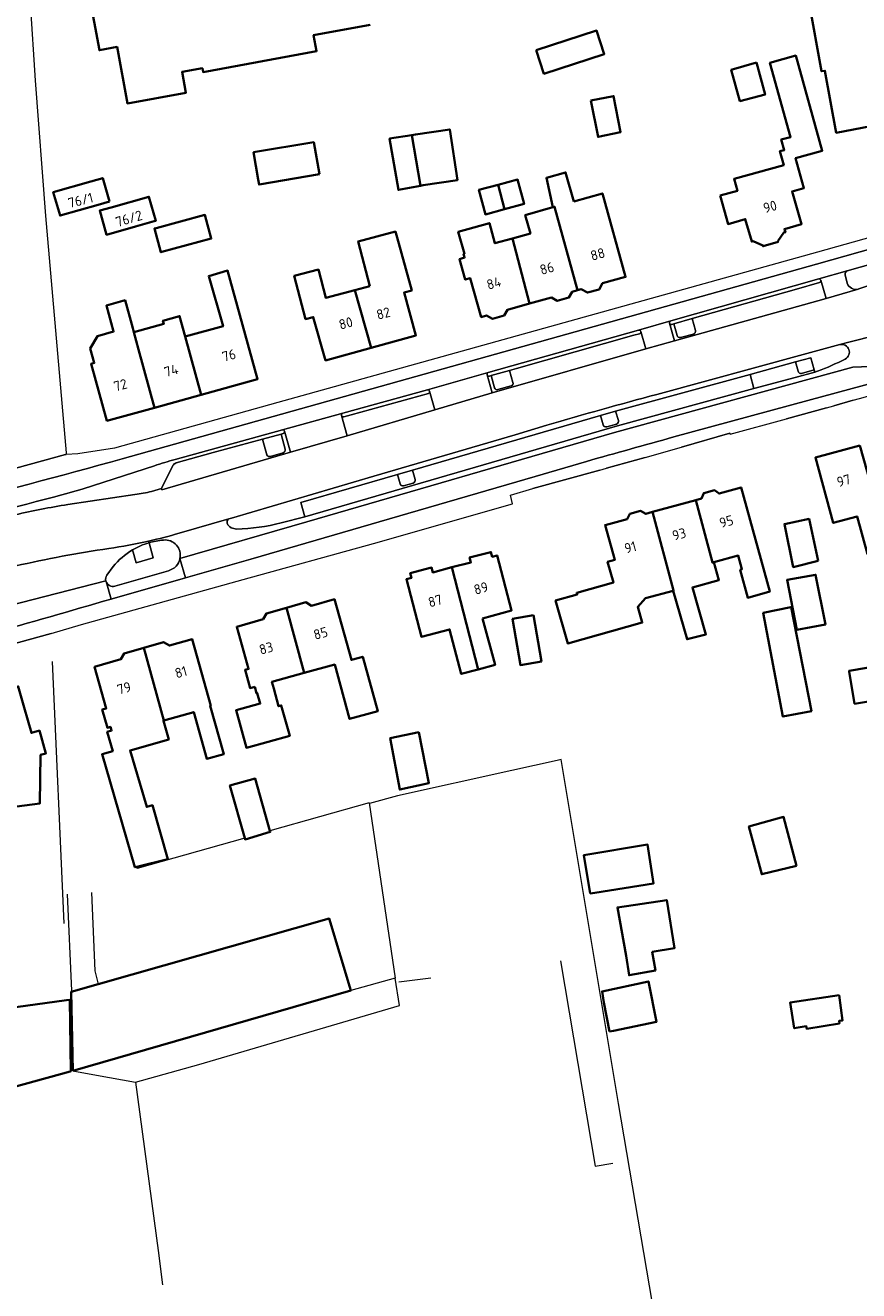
# Model space of a CAD drawing. Extents: x 150256 to 156914, y 461459 to 469481.
# Tile 374 of 656: x 156000 to 156113, y 463137 to 463308. Entities that reach past the tile are written whole.
import ezdxf
from ezdxf.enums import TextEntityAlignment as Align

# ---------------------------------------------------------------- set-up
doc = ezdxf.new("R2010")
doc.units = 0
doc.header["$LTSCALE"] = 0.75
for name, color, linetype, lineweight in [('B-RO-GR-GROENVOORZIENING-GV', 251, 'CONTINUOUS', 18), ('B-RO-IE-TERREINAFSCHEIDING_KUNSTMATIG_HEKWERK-G', 251, 'IE-TERREINAFSCHEIDING-KUNSTMATIG', 18), ('B-RO-IE-TERREINAFSCHEIDING_KUNSTMATIG_MUUR-G', 251, 'IE-TERREINAFSCHEIDING-KUNSTMATIG-DICHT', 18), ('B-RO-OG-BEBOUWING-GV', 6, 'CONTINUOUS', 35), ('B-RO-OG-BEBOUWING-T18', 1, 'CONTINUOUS', 18), ('B-RO-OG-TERREIN_CULTUURSCHEIDING-GV', 251, 'CONTINUOUS', 18), ('B-RO-VH-VERHARDING_ASFALT-GV', 251, 'CONTINUOUS', 18), ('B-RO-VH-VERHARDING_BETONSTRAATSTEEN-GV', 251, 'CONTINUOUS', 18), ('B-RO-VH-VERHARDING_TEGEL-GV', 251, 'CONTINUOUS', 18)]:
    doc.layers.add(name, color=color, linetype=linetype, lineweight=lineweight)
doc.styles.add('NLCS-ISO-M200-T18', font='NLCS-ISO.ttf', dxfattribs={"height": 360})
doc.linetypes.add('IE-TERREINAFSCHEIDING-KUNSTMATIG', pattern='A,4,[82,NLCS.SHX,S=0.75,R=90,X=0,Y=0],4,-2', length=10)
doc.linetypes.add('IE-TERREINAFSCHEIDING-KUNSTMATIG-DICHT', pattern='A,8,-1,[82,NLCS.SHX,S=0.75,R=90,X=0,Y=0],-1', length=10)

msp = doc.modelspace()

# ---------------------------------------------------------------- linework, layer by layer
at = {"layer": 'B-RO-GR-GROENVOORZIENING-GV'}
for points in [[(156090.198, 463268.264), (156087.706, 463267.557), (156088.143, 463266.001)], [(156090.63, 463266.661), (156090.198, 463268.264)], [(156088.612, 463265.726), (156090.374, 463266.186)], [(156104.97, 463260.873), (156106.643, 463261.337), (156106.218, 463262.982), (156104.158, 463262.409), (156104.49, 463261.159)], [(156065.544, 463261.265), (156063.051, 463260.559), (156063.515, 463258.912)], [(156065.995, 463259.653), (156065.544, 463261.265)], [(156063.971, 463258.674), (156065.729, 463259.185)], [(156080.223, 463254.501), (156079.853, 463255.762), (156077.809, 463255.178), (156078.153, 463253.925)], [(156078.65, 463253.663), (156079.958, 463254.027)], [(156035.233, 463250.628), (156034.686, 463252.663), (156032.188, 463251.988), (156032.78, 463249.882)], [(156033.251, 463249.645), (156034.974, 463250.154)], [(156052.768, 463246.542), (156052.417, 463247.775), (156050.399, 463247.191), (156050.744, 463245.926)], [(156051.224, 463245.663), (156052.518, 463246.057)], [(156014.612, 463237.015), (156015.128, 463235.29), (156017.429, 463235.937), (156016.852, 463237.99)]]:
    msp.add_lwpolyline(points, dxfattribs=at)
for points in [[(156090.374, 463266.186, 0.4585163), (156090.63, 463266.661)], [(156088.143, 463266.001, 0.4195668), (156088.612, 463265.726)], [(156065.729, 463259.185, 0.4608329), (156065.995, 463259.653)], [(156104.49, 463261.159, 0.4383022), (156104.97, 463260.873)], [(156063.515, 463258.912, 0.417417), (156063.971, 463258.674)], [(156079.958, 463254.027, 0.4072621), (156080.223, 463254.501)], [(156078.153, 463253.925, 0.417972), (156078.65, 463253.663)], [(156032.78, 463249.882, 0.465653), (156033.251, 463249.645)], [(156034.974, 463250.154, 0.4490245), (156035.233, 463250.628)], [(156050.744, 463245.926, 0.3827725), (156051.224, 463245.663)], [(156052.518, 463246.057, 0.4909901), (156052.768, 463246.542)], [(156016.852, 463237.99, 0.0619715), (156014.612, 463237.015)]]:
    msp.add_lwpolyline(points, format="xyb", dxfattribs=at)
at = {"layer": 'B-RO-IE-TERREINAFSCHEIDING_KUNSTMATIG_HEKWERK-G'}
for points in [[(156000, 463321.975), (156000.811, 463310.88), (156001.503, 463300.419), (156002.873, 463282.151), (156005.652, 463250.135)], [(156005.652, 463250.135), (156005.672, 463249.909)], [(156085.191, 463133.081), (156080.226, 463162.236), (156072.493, 463208.694), (156071.938, 463208.571), (156065.861, 463207.228), (156050.404, 463203.81), (156046.6, 463202.754)], [(156065.861, 463207.228), (156050.404, 463203.81), (156046.6, 463202.754)], [(156072.418, 463181.479), (156077.073, 463153.776), (156079.462, 463154.176)], [(156054.904, 463179.163), (156050.605, 463178.624)], [(156015.026, 463165.092), (156023.566, 463167.495), (156050.693, 463175.458), (156050.088, 463179.137)], [(156006.566, 463166.642), (156009.779, 463166.053)], [(156009.779, 463166.053), (156015.026, 463165.092)], [(156015.026, 463165.092), (156018.111, 463142.344), (156018.691, 463137.748)]]:
    msp.add_lwpolyline(points, dxfattribs=at)
at = {"layer": 'B-RO-IE-TERREINAFSCHEIDING_KUNSTMATIG_MUUR-G'}
for points in [[(156108.328, 463256.191), (156102.946, 463254.732)], [(156111.942, 463257.227), (156109.313, 463256.485)], [(156095.324, 463252.654), (156095.274, 463252.798), (156088.74, 463250.902)], [(155961.866, 463237.883), (156005.594, 463249.905), (156005.672, 463249.909)], [(156083.84, 463249.492), (156078.599, 463248.041)], [(156077.717, 463247.797), (156068.678, 463245.315)], [(156003.633, 463225.711), (155990.383, 463222.087)], [(156005.392, 463186.558), (156003.803, 463221.928)], [(156046.586, 463202.847), (156033.183, 463199.043)], [(156046.586, 463202.847), (156050.088, 463179.137)], [(156029.784, 463198.078), (156015.275, 463193.959), (156015.2, 463194.2)], [(156006.361, 463177.303), (156006.444, 463177.453), (156005.838, 463190.497)], [(156009.066, 463190.731), (156009.539, 463180.14), (156009.994, 463178.336)], [(156050.088, 463179.137), (156044.095, 463177.49)]]:
    msp.add_lwpolyline(points, dxfattribs=at)
at = {"layer": 'B-RO-OG-BEBOUWING-GV'}
for points in [[(156117.761, 463314.539), (156113.302, 463313.891), (156112.438, 463319.378), (156104.897, 463316.892), (156105.983, 463310.893), (156107.651, 463301.676), (156108.11, 463301.757), (156109.649, 463293.378), (156116.65, 463294.728), (156115.219, 463302.918), (156119.57, 463303.633), (156117.789, 463314.371)], [(156069.138, 463304.525), (156070.169, 463301.352), (156078.313, 463303.998), (156077.282, 463307.171)], [(156093.953, 463284.9), (156095.027, 463281.037), (156097.365, 463281.71), (156098.239, 463278.673), (156098.435, 463278.728), (156099.739, 463278.15), (156099.766, 463278.054), (156101.795, 463278.622), (156101.768, 463278.718), (156102.58, 463279.889), (156102.773, 463279.943), (156102.654, 463280.368), (156104.955, 463281.032), (156103.678, 463285.455), (156105.282, 463285.901), (156104.16, 463289.938), (156107.755, 463290.937), (156104.177, 463303.811), (156100.679, 463302.839), (156103.47, 463292.798), (156102.216, 463292.449), (156102.611, 463291.029), (156102.044, 463290.871), (156102.561, 463289.012), (156095.848, 463287.147), (156096.291, 463285.55)], [(156098.852, 463302.855), (156095.473, 463301.869), (156096.634, 463297.653), (156100.04, 463298.544)], [(156076.497, 463297.731), (156077.487, 463292.82), (156080.531, 463293.461), (156079.577, 463298.335)], [(156052.316, 463293.055), (156053.503, 463286.212), (156053.865, 463286.279), (156058.489, 463286.976), (156057.454, 463293.834), (156052.831, 463293.137)], [(156039.889, 463287.769), (156039.106, 463292.094), (156030.97, 463290.744), (156031.594, 463287.066), (156031.713, 463286.366), (156031.735, 463286.369)], [(156052.316, 463293.055), (156049.334, 463292.578), (156050.516, 463285.656), (156053.503, 463286.212)], [(156011.508, 463284.087), (156010.603, 463287.254), (156009.002, 463286.797), (156003.934, 463285.349), (156004.838, 463282.182), (156009.975, 463283.649)], [(156064.87, 463283.048), (156067.493, 463283.752), (156066.605, 463287.06), (156063.997, 463286.36)], [(156074.192, 463284.092), (156073.095, 463288.02), (156070.506, 463287.297), (156071.367, 463283.303), (156071.604, 463283.369), (156074.708, 463272.099), (156075.223, 463272.243), (156076.048, 463271.78), (156077.626, 463272.222), (156078.087, 463273.04), (156081.2, 463273.907), (156078.064, 463285.173)], [(156063.997, 463286.36), (156061.389, 463285.659), (156062.277, 463282.352), (156064.87, 463283.048)], [(156011.737, 463283.285), (156010.2, 463282.851), (156011.117, 463279.604), (156015.032, 463280.709), (156017.545, 463281.418), (156017.753, 463281.477), (156016.836, 463284.725)], [(156018.596, 463277.27), (156025.267, 463279.085), (156024.397, 463282.283), (156017.798, 463280.488), (156017.583, 463280.429), (156018.453, 463277.231)], [(156071.367, 463283.303), (156067.644, 463282.264), (156068.338, 463279.778), (156065.91, 463279.1), (156068.23, 463270.296), (156071.176, 463271.116), (156071.976, 463270.667), (156073.555, 463271.109), (156074.001, 463271.902), (156074.708, 463272.099), (156071.604, 463283.369)], [(156068.23, 463270.296), (156065.91, 463279.1), (156063.565, 463278.445), (156062.806, 463281.165), (156058.6, 463279.989), (156059.427, 463277.034), (156059.315, 463277.003), (156059.454, 463276.506), (156058.783, 463276.318), (156059.558, 463273.53), (156060.234, 463273.719), (156061.701, 463268.474), (156062.43, 463268.678), (156063.215, 463268.237), (156064.794, 463268.68), (156065.234, 463269.462)], [(156046.681, 463272.638), (156044.656, 463272.105), (156046.84, 463264.317), (156052.89, 463265.991), (156051.288, 463271.785), (156052.323, 463272.071), (156050.125, 463280.016), (156045.087, 463278.689)], [(156023.884, 463257.979), (156031.523, 463260.096), (156027.472, 463274.766), (156024.923, 463274.018), (156026.848, 463267.234), (156021.724, 463265.83)], [(156044.656, 463272.105), (156040.727, 463271.07), (156039.722, 463274.886), (156036.466, 463274.028), (156037.999, 463268.206), (156039.032, 463268.478), (156040.69, 463262.616), (156046.84, 463264.317)], [(156015.436, 463264.107), (156014.799, 463266.434), (156014.652, 463266.972), (156013.619, 463270.752), (156011.099, 463270.017), (156012.08, 463266.504), (156009.884, 463265.902), (156008.922, 463264.214), (156009.449, 463262.29), (156009.034, 463262.175), (156011.172, 463254.457), (156017.589, 463256.235)], [(156014.799, 463266.434), (156015.436, 463264.107), (156017.589, 463256.235), (156023.884, 463257.979), (156021.724, 463265.83), (156020.991, 463268.609), (156018.724, 463267.972), (156018.848, 463267.541)], [(156112.836, 463251.126), (156106.829, 463249.489), (156109.236, 463240.656), (156112.46, 463241.544), (156113.872, 463236.422), (156116.728, 463237.209), (156115.316, 463242.331)], [(156093.126, 463235.355), (156096.411, 463236.248), (156096.906, 463234.396), (156096.685, 463234.337), (156097.7, 463230.563), (156100.669, 463231.38), (156096.798, 463245.452), (156093.811, 463244.625), (156093.19, 463245.095), (156091.753, 463244.696), (156091.469, 463243.976), (156090.689, 463243.759), (156092.931, 463235.305)], [(156087.609, 463231.496), (156089.494, 463224.95), (156092.034, 463225.598), (156090.225, 463231.95), (156093.793, 463232.949), (156093.126, 463235.355), (156092.931, 463235.305), (156090.689, 463243.759), (156084.848, 463242.14), (156087.676, 463231.515)], [(156087.609, 463231.496), (156087.676, 463231.515), (156084.848, 463242.14), (156083.915, 463241.882), (156083.204, 463242.278), (156081.781, 463241.884), (156081.395, 463241.183), (156078.432, 463240.362), (156079.734, 463235.661), (156078.775, 463235.395), (156079.549, 463232.599), (156074.615, 463231.233), (156074.678, 463231.01), (156071.75, 463230.181), (156073.401, 463224.362), (156083.437, 463227.19), (156082.843, 463229.325), (156083.87, 463230.514)], [(156107.219, 463235.53), (156105.966, 463241.211), (156102.635, 463240.513), (156103.828, 463234.704)], [(156061.901, 463227.756), (156065.799, 463228.835), (156063.848, 463236.265), (156063.185, 463236.091), (156063.017, 463236.73), (156060.142, 463235.981), (156060.311, 463235.337), (156057.751, 463234.665), (156061.296, 463220.883), (156063.573, 463221.498)], [(156057.751, 463234.665), (156055.161, 463233.985), (156054.994, 463234.623), (156052.12, 463233.869), (156052.287, 463233.23), (156051.603, 463233.051), (156053.621, 463225.287), (156057.43, 463226.277), (156059.018, 463220.267), (156061.296, 463220.883)], [(156104.322, 463226.233), (156108.171, 463226.937), (156106.847, 463233.667), (156103.01, 463232.992)], [(156031.123, 463218.52), (156031.363, 463217.643), (156031.478, 463217.674), (156031.869, 463216.263), (156028.6, 463215.357), (156030.006, 463210.283), (156035.852, 463211.903), (156034.717, 463216), (156034.349, 463215.898), (156033.697, 463218.282), (156033.444, 463219.207), (156037.809, 463220.403), (156035.425, 463229.213), (156032.696, 463228.441), (156032.244, 463227.639), (156028.697, 463226.642), (156030.301, 463220.937), (156029.818, 463220.801), (156030.497, 463218.348)], [(156037.809, 463220.403), (156041.927, 463221.532), (156043.942, 463214.176), (156046.26, 463214.811), (156047.733, 463215.214), (156045.711, 463222.59), (156044.183, 463222.161), (156041.883, 463230.347), (156038.807, 463229.483), (156038.006, 463229.942), (156035.425, 463229.213)], [(156103.564, 463229.299), (156103.523, 463229.29), (156099.794, 463228.518), (156102.43, 463214.495), (156106.292, 463215.239)], [(156068.784, 463228.179), (156065.937, 463227.698), (156066.993, 463221.459), (156069.839, 463221.941)], [(156015.2, 463194.2), (156019.383, 463195.245), (156017.303, 463202.516), (156016.547, 463202.3), (156014.305, 463209.922), (156019.521, 463211.408), (156018.792, 463213.948), (156018.841, 463213.962), (156016.151, 463223.786), (156013.493, 463223.039), (156013.05, 463222.24), (156009.495, 463221.242), (156011.079, 463215.599), (156010.538, 463215.447), (156011.231, 463212.993), (156011.653, 463213.112), (156011.794, 463212.613), (156011.211, 463212.448), (156011.946, 463209.847), (156010.521, 463209.409), (156014.951, 463194.138)], [(156025.206, 463215.967), (156022.686, 463224.944), (156019.61, 463224.081), (156018.807, 463224.533), (156016.151, 463223.786), (156018.841, 463213.962), (156022.886, 463215.101), (156024.673, 463208.777), (156026.947, 463209.42), (156025.104, 463215.939)], [(156122.181, 463217.933), (156121.445, 463222.395), (156111.365, 463220.676), (156111.378, 463220.596), (156112.109, 463216.244), (156113.974, 463216.557), (156121.888, 463217.885)], [(155992.072, 463214.054), (155995.511, 463201.881), (156002.12, 463202.766), (156002.207, 463209.327), (156002.927, 463209.531), (156002.057, 463212.609), (156000.966, 463212.3), (156000, 463215.719), (155999.192, 463218.58), (155998.326, 463218.335), (155997.75, 463218.754), (155996.047, 463218.273), (155995.776, 463217.615), (155992.384, 463216.656), (155993.042, 463214.328)], [(156053.263, 463212.38), (156049.435, 463211.585), (156050.702, 463204.647), (156054.648, 463205.491)], [(156029.784, 463198.078), (156029.832, 463197.906), (156033.215, 463198.927), (156033.183, 463199.043), (156031.208, 463206.12), (156027.787, 463205.196)], [(156104.263, 463194.333), (156102.534, 463200.955), (156097.858, 463199.658), (156099.587, 463193.199)], [(156076.412, 463190.578), (156077.038, 463190.676), (156084.953, 463191.941), (156084.17, 463197.198), (156075.576, 463195.794)], [(156081.284, 463182.173), (156081.676, 463179.563), (156085.222, 463180.183), (156084.808, 463182.727), (156087.797, 463183.196), (156086.755, 463189.699), (156080.084, 463188.717)], [(156006.566, 463166.642), (156044.095, 463177.49), (156041.187, 463187.205), (156009.994, 463178.336), (156006.361, 463177.303)], [(156079.016, 463171.958), (156079.56, 463172.053), (156085.371, 463173.241), (156084.291, 463178.727), (156078.02, 463177.377), (156078.263, 463175.864)], [(155993.177, 463174.442), (155992.796, 463174.391), (155994.256, 463163.241), (156000, 463164.842), (156006.199, 463166.57), (156006.317, 463166.603), (156006.175, 463176.234), (156005.733, 463176.174), (155993.615, 463174.522), (155993.3, 463176.413), (155992.861, 463176.34)], [(156110.032, 463176.884), (156103.408, 463175.858), (156103.969, 463172.384), (156105.599, 463172.653), (156105.651, 463172.334), (156110.067, 463173.037), (156110.019, 463173.381), (156110.503, 463173.461)]]:
    msp.add_lwpolyline(points, close=True, dxfattribs=at)
msp.add_lwpolyline([(156008.741, 463312.221), (156010.156, 463304.53), (156012.543, 463304.97), (156013.948, 463297.336), (156021.829, 463298.786), (156021.312, 463301.593), (156024.054, 463302.098), (156024.152, 463301.568), (156039.467, 463304.387), (156039.068, 463306.556), (156046.696, 463307.96)], dxfattribs=at)
at = {"layer": 'B-RO-OG-TERREIN_CULTUURSCHEIDING-GV'}
for points in [[(156122.926, 463276.25), (156122.44, 463277.931), (156111.127, 463274.731)], [(156112.579, 463272.242), (156112.695, 463272.277), (156122.401, 463275.543), (156122.678, 463275.639)], [(156110.846, 463274.178), (156111.136, 463273.071)]]:
    msp.add_lwpolyline(points, dxfattribs=at)
for points in [[(156111.127, 463274.731, 0.3641037), (156110.846, 463274.178)], [(156111.136, 463273.071, 0.3970334), (156112.579, 463272.242)]]:
    msp.add_lwpolyline(points, format="xyb", dxfattribs=at)
at = {"layer": 'B-RO-VH-VERHARDING_ASFALT-GV'}
for points in [[(156181.391, 463293.419), (156175.326, 463291.685), (156174.093, 463291.331), (156155.389, 463285.98), (156148.575, 463284.026), (156146.269, 463283.375), (156138.898, 463281.045), (156137.168, 463280.513), (156135.638, 463279.992), (156127.827, 463277.403), (156122.678, 463275.639), (156122.401, 463275.543), (156112.695, 463272.277), (156112.579, 463272.242), (156108.264, 463270.978), (156087.822, 463265.283), (156083.938, 463264.204), (156063.191, 463258.218), (156055.46, 463255.951), (156043.616, 463252.451), (156035.934, 463250.216), (156018.564, 463245.139), (156018.522, 463245.325), (156017.194, 463244.926)], [(156107.277, 463273.637), (156087.304, 463267.96)], [(156087.706, 463267.557), (156090.198, 463268.264), (156104.254, 463272.238), (156107.378, 463273.139)], [(156082.935, 463266.721), (156062.648, 463260.979)], [(156087.432, 463267.469), (156087.706, 463267.557)], [(156063.051, 463260.559), (156065.544, 463261.265), (156066.462, 463261.532), (156082.291, 463266.012), (156083.061, 463266.228)], [(156110.127, 463264.761), (156105.154, 463263.425), (156085.424, 463258.029)], [(156085.424, 463258.029), (156105.154, 463263.425), (156110.127, 463264.761)], [(156034.674, 463240.658), (156037.869, 463241.482), (156037.342, 463243.409), (156050.399, 463247.191), (156052.417, 463247.775), (156077.809, 463255.178), (156079.853, 463255.762), (156098.018, 463260.735), (156104.158, 463262.409), (156106.218, 463262.982), (156106.643, 463261.337), (156106.742, 463261.049), (156107.116, 463261.151)], [(156062.814, 463260.493), (156063.051, 463260.559)], [(156054.442, 463258.655), (156043.012, 463255.486)], [(156043.168, 463255.005), (156044.16, 463255.283), (156054.566, 463258.153)], [(156034.867, 463253.244), (156020.374, 463249.225)], [(156020.506, 463248.762), (156025.537, 463250.166), (156032.188, 463251.988), (156034.686, 463252.663), (156034.987, 463252.758)], [(156020.93, 463239.277), (156027.631, 463241.216), (156028.004, 463241.327), (156047.208, 463246.977), (156066.284, 463252.585), (156070.587, 463253.872)], [(156070.587, 463253.872), (156066.284, 463252.585), (156047.208, 463246.977), (156028.004, 463241.327), (156027.631, 463241.216)], [(156017.583, 463248.369), (156007.977, 463245.271)], [(156017.194, 463244.926), (156018.522, 463245.325), (156020.085, 463248.405)], [(156005.874, 463243.146), (156014.959, 463244.494)], [(156014.959, 463244.494), (156005.874, 463243.146)], [(156016.852, 463237.99), (156017.429, 463235.937), (156015.128, 463235.29), (156014.612, 463237.015)], [(156012, 463234.765), (156011.149, 463233.595)], [(156012.24, 463232.11), (156019.483, 463234.212)], [(156011.029, 463232.835), (156011.057, 463232.74)]]:
    msp.add_lwpolyline(points, dxfattribs=at)
for points in [[(156107.541, 463273.441, 0.3613321), (156107.277, 463273.637)], [(156107.378, 463273.139, 0.3806985), (156107.541, 463273.441)], [(156110.127, 463264.761, -0.0035494), (156129.865, 463269.767)], [(156083.238, 463266.533, 0.406384), (156082.935, 463266.721)], [(156083.061, 463266.228, 0.4027376), (156083.238, 463266.533)], [(156087.304, 463267.96, 0.4166816), (156087.134, 463267.643)], [(156087.134, 463267.643, 0.3896542), (156087.432, 463267.469)], [(156110.849, 463262.805, 0.8752665), (156110.127, 463264.761)], [(156107.116, 463261.151, 0.0268568), (156110.849, 463262.805)], [(156062.648, 463260.979, 0.3804779), (156062.5, 463260.668)], [(156062.5, 463260.668, 0.4109704), (156062.814, 463260.493)], [(156054.74, 463258.465, 0.3971381), (156054.442, 463258.655)], [(156054.566, 463258.153, 0.398591), (156054.74, 463258.465)], [(156085.424, 463258.029, 0.0058396), (156070.587, 463253.872)], [(156070.587, 463253.872, -0.0058396), (156085.424, 463258.029)], [(156043.012, 463255.486, 0.3966201), (156042.864, 463255.173)], [(156042.864, 463255.173, 0.3942973), (156043.168, 463255.005)], [(156035.146, 463253.055, 0.3843721), (156034.867, 463253.244)], [(156034.987, 463252.758, 0.3811795), (156035.146, 463253.055)], [(156020.374, 463249.225, 0.0243785), (156017.583, 463248.369)], [(156020.085, 463248.405, -0.2340415), (156020.506, 463248.762)], [(156004.124, 463244.207, -0.0069889), (155963.636, 463234.172)], [(156007.977, 463245.271, -0.0092807), (156004.124, 463244.207)], [(156014.959, 463244.494, 0.0312757), (156017.194, 463244.926)], [(156017.194, 463244.926, -0.0312757), (156014.959, 463244.494)], [(155998.813, 463241.765, -0.0179904), (156005.874, 463243.146)], [(156005.874, 463243.146, 0.0179904), (155998.813, 463241.765)], [(156027.631, 463241.216, 0.3399207), (156027.425, 463240.609)], [(156016.804, 463238.205, 0.0154743), (156020.93, 463239.277)], [(156027.425, 463240.609, 0.2072227), (156027.942, 463240.016)], [(156027.942, 463240.016, 0.0775997), (156028.69, 463239.838)], [(156028.69, 463239.838, 0.0591463), (156034.674, 463240.658)], [(156011.412, 463237.2, 0.0198461), (156016.804, 463238.205)], [(156018.794, 463238.353, 0.0499363), (156016.852, 463237.99)], [(156021.029, 463235.86, 0.5122654), (156018.794, 463238.353)], [(155998.855, 463234.855, -0.0196829), (156011.412, 463237.2)], [(156014.612, 463237.015, 0.0884712), (156012, 463234.765)], [(156019.483, 463234.212, 0.2936761), (156021.029, 463235.86)], [(156011.149, 463233.595, 0.2106759), (156011.029, 463232.835)], [(156011.057, 463232.74, 0.3908709), (156012.24, 463232.11)]]:
    msp.add_lwpolyline(points, format="xyb", dxfattribs=at)
at = {"layer": 'B-RO-VH-VERHARDING_BETONSTRAATSTEEN-GV'}
for points in [[(156087.134, 463267.643), (156087.822, 463265.283), (156108.264, 463270.978), (156107.541, 463273.441)], [(156111.127, 463274.731), (156107.277, 463273.637)], [(156107.541, 463273.441), (156108.264, 463270.978), (156112.579, 463272.242)], [(156111.136, 463273.071), (156110.846, 463274.178)], [(156107.378, 463273.139), (156104.254, 463272.238), (156090.198, 463268.264), (156090.63, 463266.661)], [(156062.5, 463260.668), (156063.191, 463258.218), (156083.938, 463264.204), (156083.238, 463266.533)], [(156087.304, 463267.96), (156082.935, 463266.721)], [(156083.238, 463266.533), (156083.938, 463264.204)], [(156083.938, 463264.204), (156087.822, 463265.283), (156087.134, 463267.643)], [(156088.143, 463266.001), (156087.706, 463267.557), (156087.432, 463267.469)], [(156083.061, 463266.228), (156082.291, 463266.012), (156066.462, 463261.532), (156065.544, 463261.265), (156065.995, 463259.653)], [(156090.374, 463266.186), (156088.612, 463265.726)], [(156021.029, 463235.86), (156038.139, 463240.808), (156079.703, 463252.895), (156111.896, 463261.693), (156116.623, 463261.888), (156120.655, 463262.997)], [(156104.49, 463261.159), (156104.158, 463262.409), (156098.018, 463260.735), (156098.534, 463258.822), (156104.081, 463260.33), (156106.742, 463261.049), (156106.643, 463261.337), (156104.97, 463260.873)], [(156107.116, 463261.151), (156106.742, 463261.049), (156104.081, 463260.33), (156098.534, 463258.822), (156080.116, 463253.773), (156037.869, 463241.482), (156034.674, 463240.658)], [(156050.744, 463245.926), (156050.399, 463247.191), (156037.342, 463243.409), (156037.869, 463241.482), (156080.116, 463253.773), (156098.534, 463258.822), (156098.018, 463260.735), (156079.853, 463255.762), (156080.223, 463254.501)], [(156062.648, 463260.979), (156054.442, 463258.655)], [(156063.191, 463258.218), (156062.5, 463260.668)], [(156063.515, 463258.912), (156063.051, 463260.559), (156062.814, 463260.493)], [(156042.864, 463255.173), (156043.616, 463252.451), (156055.46, 463255.951), (156054.74, 463258.465)], [(156054.566, 463258.153), (156044.16, 463255.283), (156043.168, 463255.005)], [(156054.74, 463258.465), (156055.46, 463255.951), (156063.191, 463258.218)], [(156065.729, 463259.185), (156063.971, 463258.674)], [(156043.012, 463255.486), (156034.867, 463253.244)], [(156035.146, 463253.055), (156035.934, 463250.216), (156043.616, 463252.451), (156042.864, 463255.173)], [(156078.153, 463253.925), (156077.809, 463255.178), (156052.417, 463247.775), (156052.768, 463246.542)], [(156020.085, 463248.405), (156018.522, 463245.325), (156018.564, 463245.139), (156035.934, 463250.216), (156035.146, 463253.055)], [(156034.987, 463252.758), (156034.686, 463252.663), (156035.233, 463250.628)], [(156079.958, 463254.027), (156078.65, 463253.663)], [(156032.78, 463249.882), (156032.188, 463251.988), (156025.537, 463250.166), (156020.506, 463248.762)], [(156034.974, 463250.154), (156033.251, 463249.645)], [(156052.518, 463246.057), (156051.224, 463245.663)], [(156027.631, 463241.216), (156020.93, 463239.277)], [(156016.852, 463237.99), (156016.804, 463238.205)], [(156016.804, 463238.205), (156016.852, 463237.99)], [(156011.149, 463233.595), (156012, 463234.765)], [(155992.937, 463228.204), (156011.029, 463232.835)]]:
    msp.add_lwpolyline(points, dxfattribs=at)
for points in [[(156107.277, 463273.637, -0.3613321), (156107.541, 463273.441)], [(156107.541, 463273.441, -0.3806985), (156107.378, 463273.139)], [(156110.846, 463274.178, -0.3641037), (156111.127, 463274.731)], [(156112.579, 463272.242, -0.3970334), (156111.136, 463273.071)], [(156129.865, 463269.767, 0.0035494), (156110.127, 463264.761)], [(156082.935, 463266.721, -0.406384), (156083.238, 463266.533)], [(156083.238, 463266.533, -0.4027376), (156083.061, 463266.228)], [(156087.134, 463267.643, -0.4166816), (156087.304, 463267.96)], [(156087.432, 463267.469, -0.3896542), (156087.134, 463267.643)], [(156090.63, 463266.661, -0.4585163), (156090.374, 463266.186)], [(156088.612, 463265.726, -0.4195668), (156088.143, 463266.001)], [(156110.127, 463264.761, -0.8752665), (156110.849, 463262.805)], [(156110.849, 463262.805, -0.0268568), (156107.116, 463261.151)], [(156062.5, 463260.668, -0.3804779), (156062.648, 463260.979)], [(156062.814, 463260.493, -0.4109704), (156062.5, 463260.668)], [(156065.995, 463259.653, -0.4608329), (156065.729, 463259.185)], [(156104.97, 463260.873, -0.4383022), (156104.49, 463261.159)], [(156054.442, 463258.655, -0.3971381), (156054.74, 463258.465)], [(156054.74, 463258.465, -0.398591), (156054.566, 463258.153)], [(156063.971, 463258.674, -0.417417), (156063.515, 463258.912)], [(156042.864, 463255.173, -0.3966201), (156043.012, 463255.486)], [(156043.168, 463255.005, -0.3942973), (156042.864, 463255.173)], [(156080.223, 463254.501, -0.4072621), (156079.958, 463254.027)], [(156034.867, 463253.244, -0.3843721), (156035.146, 463253.055)], [(156035.146, 463253.055, -0.3811795), (156034.987, 463252.758)], [(156078.65, 463253.663, -0.417972), (156078.153, 463253.925)], [(156033.251, 463249.645, -0.465653), (156032.78, 463249.882)], [(156035.233, 463250.628, -0.4490245), (156034.974, 463250.154)], [(156020.506, 463248.762, 0.2340415), (156020.085, 463248.405)], [(156051.224, 463245.663, -0.3827725), (156050.744, 463245.926)], [(156052.768, 463246.542, -0.4909901), (156052.518, 463246.057)], [(156027.425, 463240.609, -0.3399207), (156027.631, 463241.216)], [(156020.93, 463239.277, -0.0154743), (156016.804, 463238.205)], [(156027.942, 463240.016, -0.2072227), (156027.425, 463240.609)], [(156028.69, 463239.838, -0.0775997), (156027.942, 463240.016)], [(156034.674, 463240.658, -0.0591463), (156028.69, 463239.838)], [(156016.804, 463238.205, -0.0198461), (156011.412, 463237.2)], [(156014.612, 463237.015, -0.0619715), (156016.852, 463237.99)], [(156016.852, 463237.99, -0.0499363), (156018.794, 463238.353)], [(156018.794, 463238.353, -0.5122654), (156021.029, 463235.86)], [(156011.412, 463237.2, 0.0196829), (155998.855, 463234.855)], [(156012, 463234.765, -0.0884712), (156014.612, 463237.015)], [(156011.029, 463232.835, -0.2106759), (156011.149, 463233.595)]]:
    msp.add_lwpolyline(points, format="xyb", dxfattribs=at)
at = {"layer": 'B-RO-VH-VERHARDING_TEGEL-GV'}
for points in [[(156138.286, 463285.993), (156135.494, 463285.211), (156107.112, 463277.266), (156037.508, 463257.836), (156034.249, 463256.926), (156012.196, 463250.769), (156007.222, 463250.002), (156005.672, 463249.909), (156005.594, 463249.905), (155961.866, 463237.883), (155952.365, 463235.436)], [(156013.232, 463249.327), (156106.964, 463275.621), (156135.827, 463283.766)], [(156135.827, 463283.766), (156106.964, 463275.621), (156013.232, 463249.327)], [(156020.374, 463249.225), (156034.867, 463253.244), (156043.012, 463255.486), (156054.442, 463258.655), (156062.648, 463260.979), (156082.935, 463266.721), (156087.304, 463267.96), (156107.277, 463273.637), (156111.127, 463274.731), (156122.44, 463277.931), (156126.752, 463279.135), (156136.683, 463281.96)], [(156087.694, 463252.273), (156105.811, 463257.196), (156121.104, 463261.368), (156120.655, 463262.997), (156116.623, 463261.888), (156111.896, 463261.693), (156079.703, 463252.895), (156038.139, 463240.808), (156021.029, 463235.86), (156021.776, 463233.255), (156030.604, 463235.786), (156049.332, 463241.199), (156068.973, 463246.948), (156075.918, 463248.984)], [(156127.251, 463263.06), (156121.104, 463261.368), (156105.811, 463257.196), (156087.694, 463252.273)], [(155990.383, 463222.087), (156003.633, 463225.711), (156007.754, 463226.942), (156029.577, 463233.012), (156047.164, 463237.891), (156065.951, 463243.223), (156065.64, 463244.401), (156068.678, 463245.315), (156077.717, 463247.797), (156078.599, 463248.041), (156083.84, 463249.492), (156088.74, 463250.902), (156095.274, 463252.798), (156095.324, 463252.654), (156102.946, 463254.732), (156108.328, 463256.191), (156109.313, 463256.485), (156111.942, 463257.227), (156112.759, 463257.463), (156119.207, 463259.294), (156119.243, 463259.182), (156121.137, 463259.733)], [(156007.977, 463245.271), (156017.583, 463248.369)], [(156075.918, 463248.984), (156068.973, 463246.948), (156049.332, 463241.199), (156030.604, 463235.786), (156021.776, 463233.255), (156011.892, 463230.422), (156011.752, 463230.381)], [(156011.057, 463232.74), (156011.752, 463230.381), (156011.892, 463230.422), (156021.776, 463233.255), (156021.029, 463235.86)], [(156019.483, 463234.212), (156012.24, 463232.11)], [(156011.752, 463230.381), (156011.057, 463232.74), (156011.029, 463232.835), (155992.937, 463228.204)]]:
    msp.add_lwpolyline(points, dxfattribs=at)
for points in [[(156087.694, 463252.273, 0.0002363), (156075.918, 463248.984)], [(156075.918, 463248.984, -0.0002363), (156087.694, 463252.273)], [(155962.794, 463236.549, 0.0115415), (156013.232, 463249.327)], [(156013.232, 463249.327, -0.0115415), (155962.794, 463236.549)], [(156017.583, 463248.369, -0.0243785), (156020.374, 463249.225)], [(155963.636, 463234.172, 0.0069889), (156004.124, 463244.207)], [(156004.124, 463244.207, 0.0092807), (156007.977, 463245.271)], [(156021.029, 463235.86, -0.2936761), (156019.483, 463234.212)], [(156012.24, 463232.11, -0.3908709), (156011.057, 463232.74)], [(156011.752, 463230.381, -0.0088515), (155978.566, 463221.239)], [(155978.566, 463221.239, 0.0088515), (156011.752, 463230.381)]]:
    msp.add_lwpolyline(points, format="xyb", dxfattribs=at)

# ---------------------------------------------------------------- texts
at = {"layer": 'B-RO-OG-BEBOUWING-T18', "style": 'NLCS-ISO-M200-T18'}
for s, rotation, p in [('76/1', 14, (156007.622, 463284.252)), ('90', 15.5, (156100.697, 463283.396)), ('76/2', 16.4, (156014.144, 463281.783)), ('88', 15.6, (156077.435, 463276.97)), ('86', 15.6, (156070.58, 463275.056)), ('84', 15.6, (156063.412, 463273.055)), ('82', 14.8, (156048.492, 463268.979)), ('80', 14.8, (156043.422, 463267.644)), ('76', 15.3, (156027.657, 463263.308)), ('74', 15.3, (156019.854, 463261.253)), ('72', 15.3, (156012.996, 463259.292)), ('97', 15.2, (156110.65, 463246.384)), ('95', 15.1, (156094.806, 463240.86)), ('93', 15.1, (156088.428, 463239.143)), ('91', 15.1, (156081.845, 463237.37)), ('89', 15.5, (156061.672, 463231.843)), ('87', 15.5, (156055.487, 463230.132)), ('85', 15.3, (156040.025, 463225.756)), ('83', 15.3, (156032.666, 463223.739)), ('81', 15.8, (156021.165, 463220.512)), ('79', 15.8, (156013.494, 463218.344))]:
    msp.add_text(s, height=1.35, rotation=rotation, dxfattribs=at).set_placement(p, align=Align.MIDDLE)

doc.saveas('drawing.dxf')
